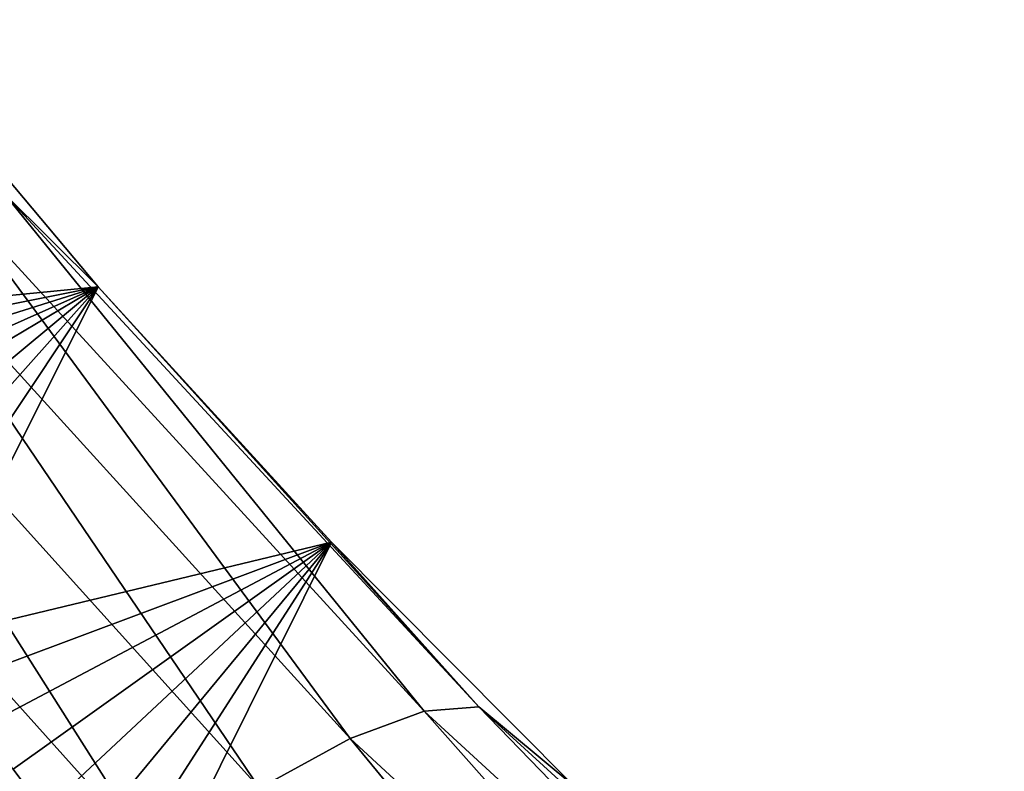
# Model space of a CAD drawing. Header units: metres. Extents: x -99 to 99, y -314 to 25.
# Tile 302 of 303: x 81.77 to 83.97, y 20.27 to 21.95. Entities that reach past the tile are written whole.
import ezdxf

# ---------------------------------------------------------------- set-up
doc = ezdxf.new("R2010")
doc.units = ezdxf.units.M
doc.layers.add('solid_K2442E1000C35', color=7, linetype='CONTINUOUS')

msp = doc.modelspace()

# ---------------------------------------------------------------- linework, layer by layer
at = {"layer": 'solid_K2442E1000C35'}
for points in [[(81.444824, 21.949863, 102.903709), (81.945229, 21.354353, 103.167702), (81.09243, 21.270634, 81.407295)], [(81.73539, 21.562662, 103.467125), (81.945229, 21.354353, 103.167702), (81.444824, 21.949863, 102.903709)], [(81.412994, 21.551126, 104.144463), (82.507523, 20.346462, 104.604782), (81.597359, 21.58123, 103.81723)], [(81.597359, 21.58123, 103.81723), (82.672539, 20.407637, 104.271606), (81.73539, 21.562662, 103.467125)], [(82.507523, 20.346462, 104.604782), (82.672539, 20.407637, 104.271606), (81.597359, 21.58123, 103.81723)], [(81.188843, 21.473423, 104.437187), (82.305099, 20.236217, 104.902847), (81.412994, 21.551126, 104.144463)], [(82.305099, 20.236217, 104.902847), (82.507523, 20.346462, 104.604782), (81.412994, 21.551126, 104.144463)], [(81.73539, 21.562662, 103.467125), (82.794296, 20.417564, 103.915169), (81.945229, 21.354353, 103.167702)], [(82.672539, 20.407637, 104.271606), (82.794296, 20.417564, 103.915169), (81.73539, 21.562662, 103.467125)], [(80.932846, 21.35088, 104.685028), (82.072449, 20.080816, 105.155235), (81.188843, 21.473423, 104.437187)], [(82.072449, 20.080816, 105.155235), (82.305099, 20.236217, 104.902847), (81.188843, 21.473423, 104.437187)], [(80.654114, 21.187838, 104.879189), (81.817841, 19.885769, 105.352989), (80.932846, 21.35088, 104.685028)], [(81.817841, 19.885769, 105.352989), (82.072449, 20.080816, 105.155235), (80.932846, 21.35088, 104.685028)], [(81.945229, 21.354353, 103.167702), (81.139793, 21.192671, 81.058243), (81.09243, 21.270634, 81.407295)], [(81.945229, 21.354353, 103.167702), (81.187706, 21.115149, 80.718292), (81.139793, 21.192671, 81.058243)], [(81.945229, 21.354353, 103.167702), (81.236107, 21.038126, 80.386887), (81.187706, 21.115149, 80.718292)], [(81.945229, 21.354353, 103.167702), (81.284912, 20.961664, 80.063446), (81.236107, 21.038126, 80.386887)], [(81.945229, 21.354353, 103.167702), (81.350502, 20.860693, 79.643578), (81.284912, 20.961664, 80.063446)], [(81.945229, 21.354353, 103.167702), (81.41671, 20.760803, 79.237198), (81.350502, 20.860693, 79.643578)], [(81.945229, 21.354353, 103.167702), (81.483582, 20.661949, 78.844688), (81.41671, 20.760803, 79.237198)], [(81.945229, 21.354353, 103.167702), (81.550995, 20.564224, 78.464882), (81.483582, 20.661949, 78.844688)], [(81.945229, 21.354353, 103.167702), (82.466225, 20.78475, 103.397903), (81.550995, 20.564224, 78.464882)], [(82.794296, 20.417564, 103.915169), (82.466225, 20.78475, 103.397903), (81.945229, 21.354353, 103.167702)], [(80.654114, 21.187838, 104.879189), (81.63266, 19.781141, 105.432907), (81.817841, 19.885769, 105.352989)], [(82.466225, 20.78475, 103.397903), (81.618797, 20.467714, 78.096634), (81.550995, 20.564224, 78.464882)], [(82.466225, 20.78475, 103.397903), (81.687057, 20.372381, 77.740562), (81.618797, 20.467714, 78.096634)], [(82.466225, 20.78475, 103.397903), (81.75576, 20.278212, 77.396675), (81.687057, 20.372381, 77.740562)], [(82.466225, 20.78475, 103.397903), (81.824799, 20.185261, 77.063965), (81.75576, 20.278212, 77.396675)], [(82.466225, 20.78475, 103.397903), (81.894081, 20.093575, 76.741516), (81.824799, 20.185261, 77.063965)], [(82.466225, 20.78475, 103.397903), (81.963661, 20.003119, 76.430046), (81.894081, 20.093575, 76.741516)], [(82.466225, 20.78475, 103.397903), (82.033508, 19.913893, 76.129333), (81.963661, 20.003119, 76.430046)], [(82.466225, 20.78475, 103.397903), (83.006775, 20.241055, 103.595322), (82.033508, 19.913893, 76.129333)], [(82.794296, 20.417564, 103.915169), (83.006775, 20.241055, 103.595322), (82.466225, 20.78475, 103.397903)], [(81.555069, 20.421656, 76.934471), (81.75576, 20.278212, 77.396675), (81.824799, 20.185261, 77.063965)], [(81.555069, 20.421656, 76.934471), (81.824799, 20.185261, 77.063965), (81.894081, 20.093575, 76.741516)], [(81.555069, 20.421656, 76.934471), (81.894081, 20.093575, 76.741516), (81.640633, 20.304239, 76.530647)], [(82.507523, 20.346462, 104.604782), (83.725266, 19.221287, 104.940834), (82.672539, 20.407637, 104.271606)], [(82.672539, 20.407637, 104.271606), (83.866051, 19.311459, 104.603157), (82.794296, 20.417564, 103.915169)], [(83.725266, 19.221287, 104.940834), (83.866051, 19.311459, 104.603157), (82.672539, 20.407637, 104.271606)], [(82.794296, 20.417564, 103.915169), (83.966759, 19.347992, 104.241913), (83.006775, 20.241055, 103.595322)], [(83.866051, 19.311459, 104.603157), (83.966759, 19.347992, 104.241913), (82.794296, 20.417564, 103.915169)], [(82.305099, 20.236217, 104.902847), (83.5494, 19.080679, 105.242943), (82.507523, 20.346462, 104.604782)], [(83.5494, 19.080679, 105.242943), (83.725266, 19.221287, 104.940834), (82.507523, 20.346462, 104.604782)], [(81.823578, 20.061625, 75.728111), (81.542397, 20.183681, 75.449196), (81.448563, 20.310019, 75.849083)], [(81.730049, 20.184267, 76.128479), (81.823578, 20.061625, 75.728111), (81.448563, 20.310019, 75.849083)], [(81.640633, 20.304239, 76.530647), (81.894081, 20.093575, 76.741516), (81.963661, 20.003119, 76.430046)], [(81.640633, 20.304239, 76.530647), (81.963661, 20.003119, 76.430046), (81.730049, 20.184267, 76.128479)]]:
    msp.add_3dface(points, dxfattribs=at)

doc.saveas('drawing.dxf')
